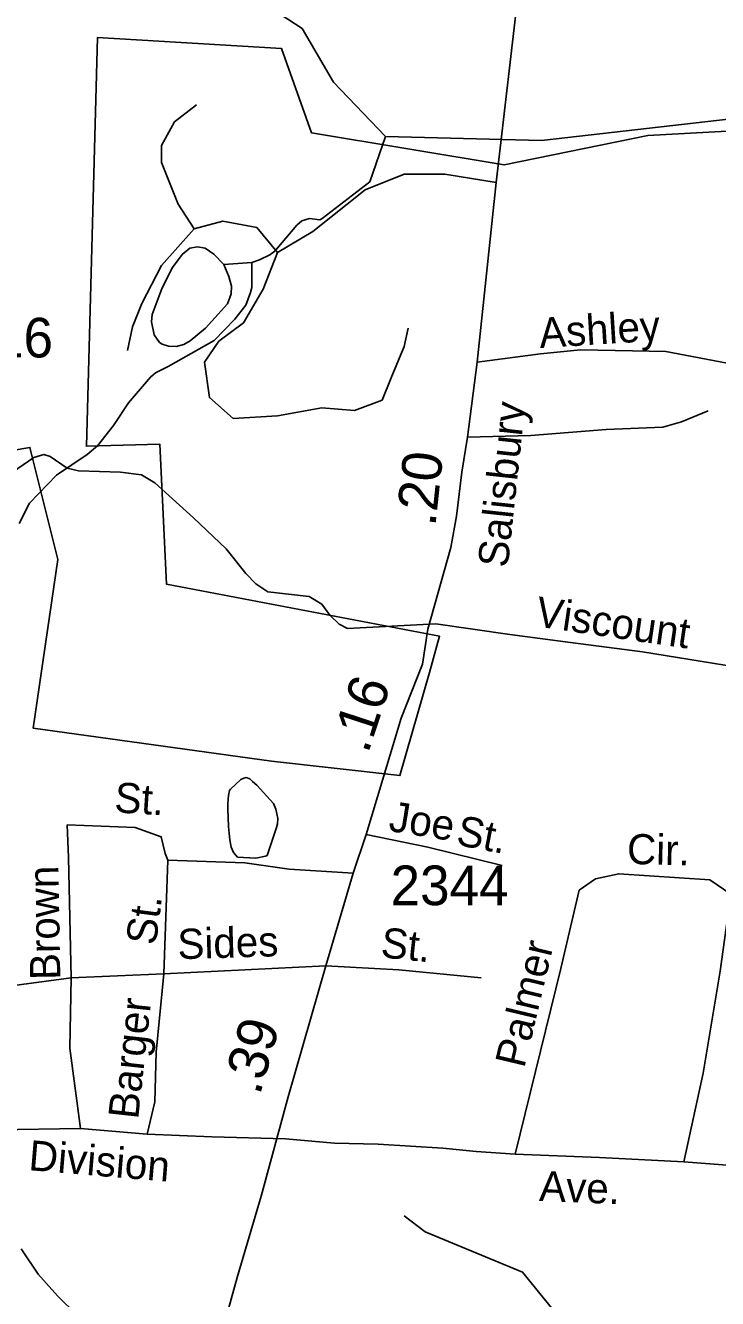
# Model space of a CAD drawing. Extents: x 1473865 to 1648260, y 639067 to 773536.
# Drawn here: x 1579545 to 1581726, y 660104 to 664116 of the extents above; entities that cross this region are included whole.
import ezdxf

# ---------------------------------------------------------------- set-up
doc = ezdxf.new("R2010")
doc.units = 0
for name, color, linetype in [('Exist Boundary Political City Limit New', 7, 'Continuous'), ('Exist Hydrographic Creek Single Shore', 7, 'Continuous'), ('Exist Hydrographic Misc Water Feature', 7, 'Continuous'), ('Exist Road Non-System Type 51', 7, 'Continuous'), ('Exist Road Non-System Type 51 Label', 7, 'Continuous'), ('Exist Road Primary US Attributed', 7, 'Continuous'), ('Exist Road Secondary Mileage Hundredths English Label', 7, 'Continuous'), ('Exist Road Secondary Type 51 Attributed', 7, 'Continuous'), ('Exist Road Secondary Type 51 Label', 7, 'Continuous'), ('Exist Road Secondary Type 51 Number Label', 7, 'Continuous'), ('Map Preparation Boundary City Limit Buffer Line', 7, 'Continuous')]:
    doc.layers.add(name, color=color, linetype=linetype)

msp = doc.modelspace()

# ---------------------------------------------------------------- linework, layer by layer
at = {"layer": 'Exist Boundary Political City Limit New'}
msp.add_lwpolyline([(1578984.1, 662688.7), (1579559.6, 662786.2), (1579647.1, 662433.1), (1579569.6, 661901.6), (1580320.4, 661797.6), (1580725.2, 661751.7), (1580818.9, 662077.2), (1580850.1, 662191), (1579989.4, 662355.6), (1579968.4, 662796.8), (1579737.4, 662789.8), (1579772.4, 664078.7), (1580352.2, 664043.4), (1580447, 663777.8), (1581054, 663677.4), (1581506.4, 663769.6), (1581755.8, 663783.2)], dxfattribs=at)
at = {"layer": 'Exist Hydrographic Creek Single Shore'}
msp.add_lwpolyline([(1580738.4, 660364.7), (1580804.4, 660314.1), (1581111.5, 660186.4), (1581586.4, 659602.4), (1581798.4, 659283), (1581947.5, 659198), (1582171.4, 659121.2), (1582595.5, 659089.7), (1583565.5, 659273.6), (1583951.5, 659420.1), (1584321.5, 659639.1), (1584874.5, 659838), (1585359.5, 659966), (1585687.4, 660136.7), (1585855.5, 660267.9), (1586215.5, 660401.8), (1586494.5, 660616), (1586845.5, 660727.1), (1587007.5, 660924.1), (1587300.5, 661587.8), (1587471.5, 661876.4), (1587708.5, 662147.4), (1588170.8, 662635.3)], dxfattribs=at)
at = {"layer": 'Exist Hydrographic Misc Water Feature'}
msp.add_line((1580259, 663368.7), (1580169.9, 663362.8), dxfattribs=at)
for points in [[(1581805.5, 663825.8), (1581171.5, 663753.2), (1580679.5, 663766.4), (1580515.5, 663937.1), (1580417.5, 664106.5), (1580236.5, 664225.1), (1580154.5, 664341.6), (1580106.5, 664477.1), (1579999.5, 664587.6), (1579842.5, 664679.4), (1579679.5, 664958.4), (1579499.5, 665178.7), (1579467.5, 665251.6), (1579447.5, 665629.4), (1579317.5, 665865.1), (1579287.6, 666062.7), (1579230.6, 666182)], [(1580679.5, 663766.4), (1580630, 663623.8), (1580480.7, 663507.6), (1580472.7, 663503.6), (1580440.7, 663508), (1580416.6, 663500.3), (1580400.4, 663486.5), (1580331.5, 663405.3), (1580315.3, 663393.5), (1580283.2, 663377.8), (1580259, 663368.7)], [(1580169.9, 663362.8), (1580139.2, 663395.5), (1580111.5, 663413.9), (1580087.5, 663418.1), (1580063.5, 663414.4), (1580039.3, 663394.7), (1580008.7, 663353), (1579976, 663289.4), (1579945.1, 663205.8), (1579942.8, 663181.8), (1579950.4, 663141.7), (1579968.1, 663117.5), (1579976.1, 663111.4), (1579996, 663105.2), (1580020, 663104.9), (1580044.1, 663110.6), (1580064.2, 663122.4), (1580112.7, 663161.8), (1580181.6, 663239), (1580193.9, 663270.9), (1580194.2, 663294.9), (1580186.5, 663325), (1580169.9, 663362.8)], [(1580259, 663368.7), (1580258.2, 663290.1), (1580254, 663274.2), (1580239.5, 663234.4), (1580205.1, 663190.7), (1580140.3, 663123.5), (1579995.3, 663041.2), (1579955.1, 663021.7), (1579938.9, 663007.8), (1579870, 662926.6), (1579823.2, 662855.2), (1579772.5, 662791.7), (1579740.1, 662764.1), (1579643.4, 662699.3), (1579558.3, 662610.2), (1579525.6, 662546.6)], [(1580187.1, 661699.6), (1580188.4, 661704.7), (1580191, 661709.1), (1580223.8, 661739.2), (1580233.4, 661744.1), (1580241, 661745.9), (1580252.4, 661741.3), (1580261.2, 661733.6), (1580274.4, 661722), (1580327, 661663.5), (1580334.4, 661646.2), (1580340.4, 661616.9), (1580339.6, 661599.8), (1580336.2, 661588.4), (1580306.6, 661500.5), (1580301.5, 661498), (1580270.8, 661491.4), (1580213.7, 661495.3), (1580201.2, 661509.5), (1580193.8, 661526.8), (1580191.4, 661537.6), (1580189, 661549.7), (1580185, 661591), (1580183.3, 661647.6), (1580183.4, 661660.9), (1580184.3, 661679.3), (1580185.7, 661695.2), (1580187.1, 661699.6)]]:
    msp.add_lwpolyline(points, dxfattribs=at)
at = {"layer": 'Exist Road Non-System Type 51'}
for p, q in [((1579719.3, 660639.5), (1579388.5, 660634.7)), ((1579929, 660622.2), (1579719.3, 660639.5))]:
    msp.add_line(p, q, dxfattribs=at)
for points in [[(1580076.4, 663474.9), (1580027, 663553.1), (1579973.5, 663684.9), (1579973.5, 663738.4), (1580014.6, 663812.5), (1580084.6, 663866.1)], [(1581028.7, 663620.9), (1580866.4, 663647.8), (1580738.8, 663647.8), (1580615.4, 663598.4), (1580450.8, 663466.7), (1580339.7, 663400.8)], [(1580076.4, 663474.9), (1579973.5, 663359.6), (1579911.8, 663240.2), (1579883, 663166.1), (1579866.5, 663092)], [(1580339.7, 663400.8), (1580273.9, 663479), (1580166.9, 663499.6), (1580076.4, 663474.9)], [(1580339.7, 663400.8), (1580294.5, 663285.5), (1580232.7, 663178.5), (1580154.5, 663120.8), (1580109.3, 663054.9), (1580125.7, 662943.8), (1580199.8, 662877.9), (1580339.7, 662886.1), (1580479.6, 662910.8), (1580582.5, 662902.6), (1580668.9, 662935.5), (1580697.7, 663005.5), (1580738.8, 663104.3), (1580751.2, 663162)], [(1582124.3, 662994.9), (1581998.8, 663018.2), (1581822.7, 663039.6), (1581563.4, 663088.5), (1581458.1, 663091), (1581294.6, 663094.2), (1581168.4, 663081.5), (1580968.9, 663055.3)], [(1581696.5, 662901.4), (1581611.9, 662866.7), (1581553.8, 662849.7), (1581375.5, 662842.5), (1581137.3, 662824.3), (1580938.2, 662818.3)], [(1580837.9, 662230.6), (1580559.7, 662215.1), (1580533.8, 662229.4), (1580504.3, 662257.8), (1580478.8, 662292.3), (1580439.1, 662316.9), (1580309.3, 662331), (1580270.8, 662356.6), (1580239.7, 662389), (1580177.4, 662467.1), (1580074.9, 662564.8), (1579952.5, 662674.7), (1579910.8, 662699.4), (1579844.9, 662708.5), (1579712.9, 662712.4), (1579677.1, 662721.1), (1579623.6, 662758), (1579603.7, 662764.2), (1579571.5, 662754.9), (1579385.7, 662627.5)], [(1582400.5, 661974), (1582207, 662003.1), (1581969.1, 662064), (1581490, 662141.6), (1581262.8, 662171.5), (1581071.6, 662196.9), (1580837.9, 662230.6)], [(1579677.1, 661596.5), (1579681.2, 661493.5)], [(1579677.1, 661596.5), (1579891.1, 661588.2), (1579973.4, 661559.4), (1579985.7, 661505.9), (1579993.9, 661485.3), (1580236.7, 661477.1), (1580376.6, 661456.5), (1580578.3, 661444.9)], [(1581047.3, 661468.8), (1580812.8, 661526.5), (1580619.2, 661566.6)], [(1579681.2, 661493.5), (1579689.4, 661114.7)], [(1579993.9, 661485.3), (1579981.6, 661127.1)], [(1581088.5, 660558.9), (1581232.5, 661143.5), (1581290.1, 661390.6), (1581340.9, 661426.1), (1581414.9, 661442.6), (1581701.6, 661423.5), (1581767.4, 661378.2), (1581734.5, 661135.3), (1581681, 660814.1), (1581619.3, 660534.2)], [(1579981.6, 661127.1), (1580491.8, 661151.8)], [(1580491.8, 661151.8), (1580722.3, 661139.4), (1580981.5, 661114.7)], [(1579689.4, 661114.7), (1579289.6, 661061.1)], [(1579689.4, 661114.7), (1579685.3, 660892.4), (1579719.3, 660639.5)], [(1579981.6, 661127.1), (1579689.4, 661114.7)], [(1579981.6, 661127.1), (1579956.9, 660880), (1579952.8, 660723.6), (1579929, 660622.2)], [(1580364.9, 660607.4), (1580132.9, 660613.1), (1579929, 660622.2)], [(1581088.5, 660558.9), (1580965, 660567.1), (1580860.6, 660577.6), (1580656.7, 660590.7), (1580518.7, 660592.9), (1580364.9, 660607.4)], [(1581619.3, 660534.2), (1581354.4, 660547.8), (1581088.5, 660558.9)], [(1582276.7, 660488.8), (1582097.7, 660498.2), (1581619.3, 660534.2)]]:
    msp.add_lwpolyline(points, dxfattribs=at)
at = {"layer": 'Exist Road Primary US Attributed'}
msp.add_lwpolyline([(1580094, 659798.2), (1579869.9, 659921.9), (1579787.8, 659981.9), (1579709.3, 660050.6), (1579646.8, 660112), (1579585.7, 660180.4), (1579531.7, 660260.2)], dxfattribs=at)
at = {"layer": 'Exist Road Secondary Type 51 Attributed'}
msp.add_lwpolyline([(1581331.2, 666138.3), (1581312.5, 665992.8), (1581279.6, 665679.1), (1581232.5, 665329.6), (1581196.7, 665162.3), (1581102.9, 664263.7), (1581028.7, 663620.9), (1580968.9, 663055.3), (1580938.2, 662818.3), (1580920.2, 662708.3), (1580903.3, 662569.2), (1580885.7, 662471.3), (1580813.6, 662213.2), (1580795.9, 662103.2), (1580729, 661932.9), (1580619.2, 661566.6), (1580578.3, 661444.9), (1580491.8, 661151.8), (1580373.6, 660738.9), (1580287.7, 660426.6), (1580212.9, 660170), (1580155.4, 659965.1), (1580094, 659798.2)], dxfattribs=at)
at = {"layer": 'Map Preparation Boundary City Limit Buffer Line'}
msp.add_lwpolyline([(1578984.1, 662688.7), (1579559.6, 662786.2), (1579647.1, 662433.1), (1579569.6, 661901.6), (1580320.4, 661797.6), (1580725.2, 661751.7), (1580818.9, 662077.2), (1580850.1, 662191), (1579989.4, 662355.6), (1579968.4, 662796.8), (1579737.4, 662789.8), (1579772.4, 664078.7), (1580352.2, 664043.4), (1580447, 663777.8), (1581054, 663677.4), (1581506.4, 663769.6), (1581755.8, 663783.2)], dxfattribs=at)

# ---------------------------------------------------------------- texts
at = {"layer": 'Exist Road Non-System Type 51 Label'}
for s, rotation, p in [('Ashley', 3.5876, (1581166.6, 663099.5)), ('Viscount', 351.6564, (1581149.3, 662223)), ('St.', 356.359, (1579824, 661636.4)), ('Joe', 350.8641, (1580686.8, 661578.1)), ('St.', 349.1049, (1580899.2, 661534.4)), ('Cir.', 358.5473, (1581439.9, 661473.6)), ('Brown', 90.99, (1579655.4, 661108.5)), ('St.', 82.5863, (1579955.9, 661215.1)), ('Sides', 1.7558, (1580025.8, 661173.1)), ('St.', 353.9206, (1580662.3, 661179.7)), ('Palmer', 76.5885, (1581116.7, 660827.3)), ('Barger', 83.7256, (1579900.3, 660666.5)), ('Division', 355.301, (1579553.1, 660508.4)), ('Ave.', 357.7067, (1581162.7, 660411.2))]:
    msp.add_text(s, height=95, rotation=rotation, dxfattribs=at).set_placement(p)
at = {"layer": 'Exist Road Secondary Mileage Hundredths English Label'}
for s, rotation, p in [('.20', 83.8581, (1580836.7, 662535.2)), ('.16', 71.7578, (1580624.3, 661818.4)), ('.39', 74.0221, (1580283.8, 660741.6))]:
    msp.add_text(s, height=125, rotation=rotation, dxfattribs=at).set_placement(p)
at = {"layer": 'Exist Road Secondary Type 51 Label'}
msp.add_text('Salisbury', height=95, rotation=83.8581, dxfattribs=at).set_placement((1581064.8, 662405.2))
at = {"layer": 'Exist Road Secondary Type 51 Number Label'}
for s, p in [('2416', (1579260.4, 663069.8)), ('2344', (1580695.7, 661343.5))]:
    msp.add_text(s, height=125, dxfattribs=at).set_placement(p)

doc.saveas('drawing.dxf')
